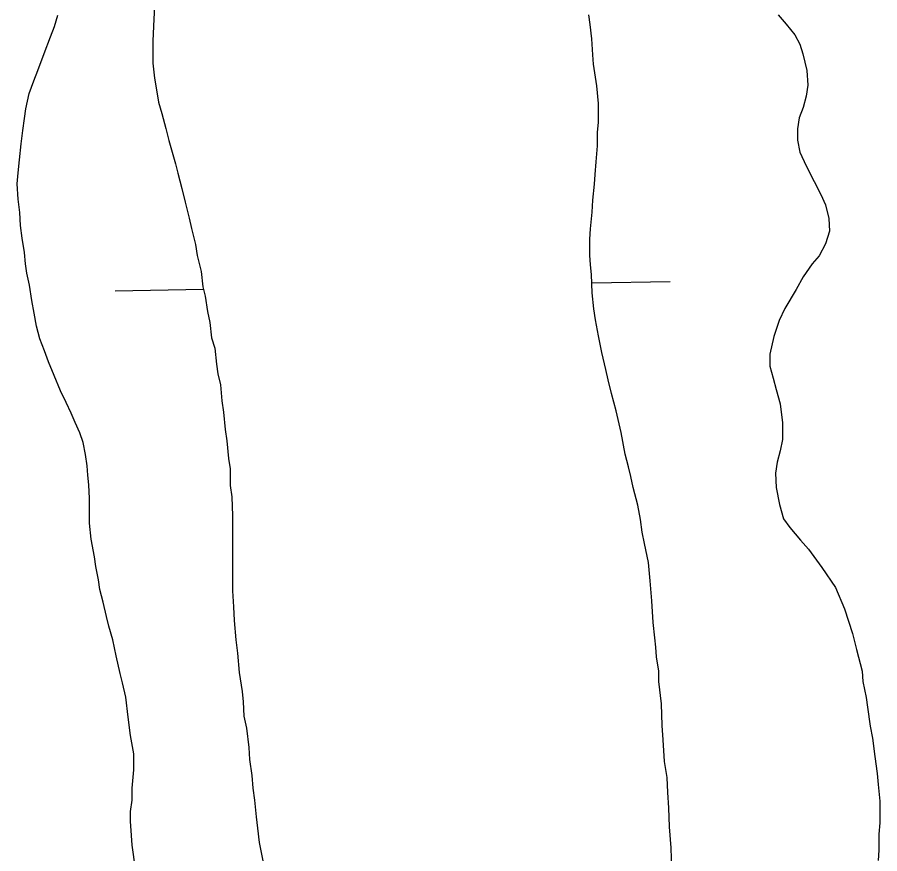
# Model space of a CAD drawing. Extents: x 3855477 to 3893699, y 299188 to 325115.
# Drawn here: x 3881380.9 to 3881654.3, y 306931.1 to 307196.3 of the extents above; entities that cross this region are included whole.
import ezdxf

# ---------------------------------------------------------------- set-up
doc = ezdxf.new("R2010")
doc.units = 0
doc.layers.add('V-TOPO-SHOR', color=7, linetype='Continuous')
doc.layers.add('V-WETL-SWMP', color=7, linetype='Continuous')

msp = doc.modelspace()

# ---------------------------------------------------------------- linework, layer by layer
at = {"layer": 'V-TOPO-SHOR'}
for points in [[(3881424.38, 307199.69), (3881424.14, 307195.64), (3881423.89, 307188.8), (3881423.89, 307185.76), (3881423.9, 307181.71), (3881424.41, 307176.9), (3881424.92, 307173.86), (3881425.68, 307169.31), (3881426.7, 307165.76), (3881427.97, 307160.95), (3881428.99, 307157.16), (3881431.02, 307149.82), (3881431.79, 307146.78), (3881433.06, 307141.97), (3881434.08, 307137.67), (3881435.35, 307132.6), (3881436.11, 307129.31), (3881437.38, 307124.25), (3881437.89, 307120.71), (3881439.16, 307115.64), (3881439.68, 307110.84), (3881440.44, 307107.8), (3881441.21, 307102.98), (3881441.97, 307099.44), (3881442.48, 307094.63), (3881443.5, 307091.34), (3881444.01, 307086.28), (3881444.52, 307083.24), (3881445.28, 307079.7), (3881445.79, 307074.63), (3881446.31, 307071.09), (3881446.82, 307065.52), (3881447.33, 307061.98), (3881447.84, 307056.4), (3881448.35, 307053.11), (3881448.36, 307047.8), (3881448.87, 307044.25), (3881449.13, 307038.18), (3881449.14, 307031.34), (3881449.14, 307026.78), (3881449.15, 307019.19), (3881449.15, 307014.37), (3881449.41, 307009.31), (3881449.67, 307005.01), (3881450.19, 306998.93), (3881450.7, 306994.63), (3881451.21, 306988.55), (3881452.23, 306982.48), (3881452.49, 306979.18), (3881452.75, 306974.63), (3881453.51, 306970.83), (3881454.28, 306964.75)], [(3881418.36, 306926.23), (3881417.35, 306933.82), (3881417.09, 306936.86), (3881416.83, 306941.42), (3881416.82, 306944.45), (3881417.33, 306948), (3881417.32, 306951.8), (3881417.82, 306957.62), (3881417.82, 306962.69), (3881416.8, 306968.51), (3881416.03, 306974.33), (3881415.27, 306980.66), (3881414.25, 306985.22), (3881413.48, 306988.25), (3881412.21, 306993.83), (3881411.19, 306998.89), (3881409.92, 307003.19), (3881409.16, 307006.23), (3881408.14, 307010.78), (3881407.12, 307014.84), (3881406.61, 307017.87), (3881405.85, 307022.17), (3881405.34, 307025.21), (3881404.32, 307030.78), (3881403.81, 307035.85), (3881403.8, 307039.9), (3881403.8, 307043.69), (3881403.54, 307048), (3881403.28, 307051.04), (3881403.03, 307054.08), (3881402.52, 307057.62), (3881401.75, 307061.42), (3881400.74, 307064.45), (3881399.21, 307067.74), (3881397.95, 307070.78), (3881396.42, 307074.07), (3881394.65, 307077.87), (3881392.62, 307082.67), (3881390.83, 307086.98), (3881389.57, 307090.52), (3881388.04, 307094.32), (3881387.03, 307098.37), (3881386.26, 307102.42), (3881385.5, 307106.47), (3881384.73, 307111.28), (3881383.97, 307115.07), (3881383.46, 307118.11), (3881383.2, 307121.66), (3881382.44, 307126.21), (3881381.92, 307130.26), (3881381.67, 307134.32), (3881381.16, 307138.62), (3881380.9, 307143.43), (3881381.15, 307146.97), (3881381.65, 307151.03), (3881382.15, 307156.09), (3881382.65, 307160.4), (3881383.15, 307164.2), (3881383.66, 307167.23), (3881384.66, 307172.05), (3881386.18, 307176.1), (3881387.44, 307179.39), (3881389.46, 307184.71), (3881391.48, 307190.03), (3881392.74, 307193.32), (3881393.75, 307196.87)], [(3881588.42, 306926.13), (3881588.16, 306932.97), (3881587.64, 306939.55), (3881587.38, 306945.63), (3881587.12, 306950.44), (3881586.87, 306955.25), (3881586.1, 306960.31), (3881585.59, 306967.15), (3881585.33, 306971.7), (3881585.07, 306978.54), (3881584.3, 306985.63), (3881584.3, 306988.92), (3881583.53, 306993.48), (3881583.27, 306996.52), (3881583.02, 306999.55), (3881582.51, 307004.36), (3881581.99, 307011.2), (3881581.48, 307017.53), (3881580.96, 307023.35), (3881579.69, 307029.43), (3881578.93, 307032.97), (3881578.42, 307037.02), (3881577.65, 307041.58), (3881576.13, 307047.15), (3881575.36, 307050.69), (3881574.6, 307053.73), (3881573.58, 307057.78), (3881572.31, 307064.61), (3881570.78, 307071.45), (3881569.25, 307077.02), (3881568.24, 307081.32), (3881567.48, 307084.61), (3881566.2, 307089.93), (3881565.18, 307095.24), (3881564.17, 307100.31), (3881563.66, 307103.85), (3881563.14, 307108.91), (3881562.88, 307114.74), (3881562.63, 307117.78), (3881562.37, 307120.81), (3881562.36, 307125.88), (3881562.61, 307129.17), (3881563.11, 307134.49), (3881563.36, 307138.28), (3881563.86, 307143.35), (3881564.11, 307146.39), (3881564.36, 307150.44), (3881564.86, 307155.51), (3881564.86, 307159.81), (3881565.11, 307162.85), (3881565.1, 307168.92), (3881564.59, 307174.49), (3881563.57, 307181.33), (3881563.31, 307184.37), (3881563.05, 307189.43), (3881562.54, 307193.99), (3881562.03, 307197.03)], [(3881622.09, 307197.04), (3881624.62, 307194.01), (3881627.41, 307190.72), (3881628.94, 307187.68), (3881629.95, 307184.65), (3881631.22, 307179.33), (3881631.48, 307174.77), (3881630.98, 307171.23), (3881629.97, 307167.68), (3881628.71, 307164.39), (3881628.21, 307160.84), (3881628.21, 307157.3), (3881628.98, 307153.5), (3881631, 307149.2), (3881633.54, 307144.14), (3881635.57, 307140.09), (3881637.1, 307136.8), (3881638.12, 307132.5), (3881638.37, 307128.45), (3881637.11, 307124.39), (3881635.09, 307120.59), (3881632.81, 307118.06), (3881630.03, 307114), (3881627.76, 307109.95), (3881624.22, 307103.87), (3881622.45, 307100.07), (3881620.69, 307095), (3881619.43, 307089.43), (3881619.43, 307085.63), (3881620.45, 307081.84), (3881621.46, 307078.29), (3881622.74, 307073.73), (3881623.5, 307067.66), (3881623.51, 307062.34), (3881622.75, 307058.8), (3881621.74, 307055.25), (3881621.24, 307051.71), (3881621.5, 307047.15), (3881622.52, 307041.83), (3881623.79, 307037.28), (3881625.82, 307034.49), (3881629.12, 307030.45), (3881631.65, 307027.66), (3881635.96, 307021.85), (3881640.27, 307015.52), (3881643.07, 307008.69), (3881645.61, 307000.84), (3881646.88, 306995.78), (3881648.66, 306988.94), (3881648.92, 306985.65), (3881649.93, 306980.59), (3881650.44, 306977.55), (3881651.21, 306971.48)], [(3881651.21, 306971.48), (3881651.98, 306967.68), (3881652.74, 306961.85), (3881653.51, 306956.54), (3881653.76, 306953), (3881654.28, 306947.68), (3881654.28, 306944.64), (3881654.28, 306940.84), (3881654.03, 306937.3), (3881654.04, 306932.23), (3881653.79, 306928.94)], [(3881454.28, 306964.75), (3881454.53, 306960.96), (3881455.3, 306955.89), (3881455.56, 306951.84), (3881456.07, 306948.04), (3881456.58, 306942.73), (3881457.09, 306939.18), (3881457.6, 306934.63), (3881458.88, 306928.3)]]:
    msp.add_lwpolyline(points, dxfattribs=at)
at = {"layer": 'V-WETL-SWMP'}
for p, q in [((3881424.38, 307199.69), (3881424.14, 307195.64)), ((3881392.74, 307193.32), (3881393.75, 307196.87)), ((3881424.14, 307195.64), (3881423.89, 307188.8)), ((3881391.48, 307190.03), (3881392.74, 307193.32)), ((3881389.46, 307184.71), (3881391.48, 307190.03)), ((3881423.89, 307188.8), (3881423.89, 307185.76)), ((3881387.44, 307179.39), (3881389.46, 307184.71)), ((3881423.89, 307185.76), (3881423.9, 307181.71)), ((3881423.9, 307181.71), (3881424.41, 307176.9)), ((3881386.18, 307176.1), (3881387.44, 307179.39)), ((3881384.66, 307172.05), (3881386.18, 307176.1)), ((3881424.41, 307176.9), (3881424.92, 307173.86)), ((3881424.92, 307173.86), (3881425.68, 307169.31)), ((3881383.66, 307167.23), (3881384.66, 307172.05)), ((3881425.68, 307169.31), (3881426.7, 307165.76)), ((3881383.15, 307164.2), (3881383.66, 307167.23)), ((3881426.7, 307165.76), (3881427.97, 307160.95)), ((3881382.65, 307160.4), (3881383.15, 307164.2)), ((3881382.15, 307156.09), (3881382.65, 307160.4)), ((3881427.97, 307160.95), (3881428.99, 307157.16)), ((3881428.99, 307157.16), (3881431.02, 307149.82)), ((3881381.65, 307151.03), (3881382.15, 307156.09)), ((3881381.15, 307146.98), (3881381.65, 307151.03)), ((3881431.02, 307149.82), (3881431.79, 307146.78)), ((3881380.9, 307143.43), (3881381.15, 307146.98)), ((3881431.79, 307146.78), (3881433.06, 307141.97)), ((3881381.16, 307138.62), (3881380.9, 307143.43)), ((3881433.06, 307141.97), (3881434.08, 307137.67)), ((3881381.67, 307134.32), (3881381.16, 307138.62)), ((3881434.08, 307137.67), (3881435.35, 307132.6)), ((3881381.93, 307130.27), (3881381.67, 307134.32)), ((3881435.35, 307132.6), (3881436.11, 307129.31)), ((3881382.44, 307126.21), (3881381.93, 307130.27)), ((3881436.11, 307129.31), (3881437.38, 307124.25)), ((3881383.2, 307121.66), (3881382.44, 307126.21)), ((3881437.38, 307124.25), (3881437.89, 307120.71)), ((3881383.46, 307118.11), (3881383.2, 307121.66)), ((3881437.89, 307120.71), (3881439.17, 307115.64)), ((3881383.97, 307115.07), (3881383.46, 307118.11)), ((3881384.73, 307111.28), (3881383.97, 307115.07)), ((3881439.17, 307115.64), (3881439.68, 307110.83)), ((3881385.5, 307106.47), (3881384.73, 307111.28)), ((3881439.68, 307110.83), (3881440.44, 307107.8)), ((3881563, 307112.02), (3881587.85, 307112.43)), ((3881411.88, 307109.56), (3881439.88, 307110.02)), ((3881440.44, 307107.8), (3881441.21, 307102.99)), ((3881386.26, 307102.42), (3881385.5, 307106.47)), ((3881387.02, 307098.37), (3881386.26, 307102.42)), ((3881441.21, 307102.99), (3881441.97, 307099.44)), ((3881388.04, 307094.32), (3881387.02, 307098.37)), ((3881441.97, 307099.44), (3881442.48, 307094.63)), ((3881389.57, 307090.52), (3881388.04, 307094.32)), ((3881442.48, 307094.63), (3881443.5, 307091.34)), ((3881443.5, 307091.34), (3881444.01, 307086.28)), ((3881390.84, 307086.98), (3881389.57, 307090.52)), ((3881392.61, 307082.67), (3881390.84, 307086.98)), ((3881444.01, 307086.28), (3881444.52, 307083.24)), ((3881444.52, 307083.24), (3881445.28, 307079.7)), ((3881394.65, 307077.87), (3881392.61, 307082.67)), ((3881396.42, 307074.07), (3881394.65, 307077.87)), ((3881445.28, 307079.7), (3881445.79, 307074.63)), ((3881397.95, 307070.78), (3881396.42, 307074.07)), ((3881445.79, 307074.63), (3881446.31, 307071.09)), ((3881399.21, 307067.74), (3881397.95, 307070.78)), ((3881446.31, 307071.09), (3881446.82, 307065.52)), ((3881400.74, 307064.45), (3881399.21, 307067.74)), ((3881401.75, 307061.42), (3881400.74, 307064.45)), ((3881446.82, 307065.52), (3881447.33, 307061.98)), ((3881402.52, 307057.62), (3881401.75, 307061.42)), ((3881447.33, 307061.98), (3881447.84, 307056.4)), ((3881403.03, 307054.08), (3881402.52, 307057.62)), ((3881447.84, 307056.4), (3881448.35, 307053.11)), ((3881403.28, 307051.04), (3881403.03, 307054.08)), ((3881448.35, 307053.11), (3881448.36, 307047.8)), ((3881403.54, 307048), (3881403.28, 307051.04)), ((3881403.8, 307043.69), (3881403.54, 307048)), ((3881448.36, 307047.8), (3881448.87, 307044.25)), ((3881403.8, 307039.9), (3881403.8, 307043.69)), ((3881448.87, 307044.25), (3881449.13, 307038.18)), ((3881403.81, 307035.85), (3881403.8, 307039.9)), ((3881449.13, 307038.18), (3881449.14, 307031.34)), ((3881404.32, 307030.78), (3881403.81, 307035.85)), ((3881449.14, 307031.34), (3881449.14, 307026.78)), ((3881405.34, 307025.21), (3881404.32, 307030.78)), ((3881449.14, 307026.78), (3881449.15, 307019.19)), ((3881405.85, 307022.17), (3881405.34, 307025.21)), ((3881406.61, 307017.87), (3881405.85, 307022.17)), ((3881407.12, 307014.83), (3881406.61, 307017.87)), ((3881449.15, 307019.19), (3881449.16, 307014.37)), ((3881408.14, 307010.78), (3881407.12, 307014.83)), ((3881449.16, 307014.37), (3881449.41, 307009.31)), ((3881409.16, 307006.23), (3881408.14, 307010.78)), ((3881449.41, 307009.31), (3881449.67, 307005.01)), ((3881409.92, 307003.19), (3881409.16, 307006.23)), ((3881449.67, 307005.01), (3881450.19, 306998.93)), ((3881411.19, 306998.89), (3881409.92, 307003.19)), ((3881412.21, 306993.82), (3881411.19, 306998.89)), ((3881450.19, 306998.93), (3881450.7, 306994.63)), ((3881413.48, 306988.25), (3881412.21, 306993.82)), ((3881450.7, 306994.63), (3881451.21, 306988.55)), ((3881414.25, 306985.22), (3881413.48, 306988.25)), ((3881451.21, 306988.55), (3881452.23, 306982.48)), ((3881415.27, 306980.66), (3881414.25, 306985.22)), ((3881452.23, 306982.48), (3881452.49, 306979.18)), ((3881416.03, 306974.33), (3881415.27, 306980.66)), ((3881452.49, 306979.18), (3881452.75, 306974.63)), ((3881416.8, 306968.51), (3881416.03, 306974.33)), ((3881452.75, 306974.63), (3881453.51, 306970.83)), ((3881417.82, 306962.69), (3881416.8, 306968.51)), ((3881453.51, 306970.83), (3881454.28, 306964.75)), ((3881454.28, 306964.75), (3881454.53, 306960.96)), ((3881417.82, 306957.62), (3881417.82, 306962.69)), ((3881454.53, 306960.96), (3881455.3, 306955.89)), ((3881417.32, 306951.8), (3881417.82, 306957.62)), ((3881455.3, 306955.89), (3881455.56, 306951.84)), ((3881417.33, 306948), (3881417.32, 306951.8)), ((3881455.56, 306951.84), (3881456.07, 306948.04)), ((3881416.83, 306944.45), (3881417.33, 306948)), ((3881456.07, 306948.04), (3881456.58, 306942.73)), ((3881416.83, 306941.42), (3881416.83, 306944.45)), ((3881417.09, 306936.86), (3881416.83, 306941.42)), ((3881456.58, 306942.73), (3881457.09, 306939.18)), ((3881457.09, 306939.18), (3881457.6, 306934.63)), ((3881417.34, 306933.82), (3881417.09, 306936.86)), ((3881418.37, 306926.23), (3881417.34, 306933.82)), ((3881457.6, 306934.63), (3881458.88, 306928.3))]:
    msp.add_line(p, q, dxfattribs=at)
for points in [[(3881588.42, 306926.13), (3881588.16, 306932.97), (3881587.64, 306939.55), (3881587.38, 306945.63), (3881587.12, 306950.44), (3881586.87, 306955.25), (3881586.1, 306960.31), (3881585.59, 306967.15), (3881585.33, 306971.7), (3881585.07, 306978.54), (3881584.3, 306985.63), (3881584.29, 306988.92), (3881583.53, 306993.48), (3881583.27, 306996.52), (3881583.02, 306999.55), (3881582.5, 307004.36), (3881581.99, 307011.2), (3881581.48, 307017.53), (3881580.96, 307023.35), (3881579.69, 307029.43), (3881578.93, 307032.97), (3881578.42, 307037.02), (3881577.65, 307041.58), (3881576.13, 307047.15), (3881575.36, 307050.69), (3881574.6, 307053.73), (3881573.58, 307057.78), (3881572.31, 307064.61), (3881570.78, 307071.45), (3881569.26, 307077.02), (3881568.24, 307081.32), (3881567.48, 307084.61), (3881566.2, 307089.93), (3881565.18, 307095.24), (3881564.17, 307100.31), (3881563.66, 307103.85), (3881563.14, 307108.91), (3881562.88, 307114.74), (3881562.63, 307117.78), (3881562.37, 307120.81), (3881562.36, 307125.88), (3881562.61, 307129.17), (3881563.11, 307134.49), (3881563.36, 307138.29), (3881563.86, 307143.35), (3881564.11, 307146.39), (3881564.36, 307150.44), (3881564.86, 307155.51), (3881564.86, 307159.81), (3881565.11, 307162.85), (3881565.1, 307168.92), (3881564.59, 307174.49), (3881563.57, 307181.33), (3881563.31, 307184.37), (3881563.05, 307189.43), (3881562.54, 307193.99), (3881562.03, 307197.03)], [(3881622.09, 307197.04), (3881624.62, 307194.01), (3881627.41, 307190.72), (3881628.94, 307187.68), (3881629.95, 307184.65), (3881631.22, 307179.33), (3881631.48, 307174.77), (3881630.98, 307171.23), (3881629.97, 307167.68), (3881628.71, 307164.39), (3881628.21, 307160.84), (3881628.21, 307157.3), (3881628.98, 307153.5), (3881631, 307149.2), (3881633.54, 307144.14), (3881635.57, 307140.09), (3881637.1, 307136.8), (3881638.11, 307132.5), (3881638.37, 307128.45), (3881637.11, 307124.39), (3881635.09, 307120.59), (3881632.81, 307118.06), (3881630.03, 307114), (3881627.76, 307109.95), (3881624.22, 307103.87), (3881622.45, 307100.07), (3881620.69, 307095), (3881619.43, 307089.43), (3881619.43, 307085.63), (3881620.45, 307081.84), (3881621.46, 307078.29), (3881622.74, 307073.74), (3881623.5, 307067.66), (3881623.51, 307062.34), (3881622.75, 307058.8), (3881621.74, 307055.25), (3881621.24, 307051.71), (3881621.5, 307047.15), (3881622.52, 307041.83), (3881623.79, 307037.28), (3881625.82, 307034.49), (3881629.12, 307030.45), (3881631.65, 307027.66), (3881635.96, 307021.85), (3881640.27, 307015.52), (3881643.07, 307008.69), (3881645.61, 307000.84), (3881646.88, 306995.78), (3881648.66, 306988.94), (3881648.92, 306985.65), (3881649.93, 306980.59), (3881650.44, 306977.55), (3881651.21, 306971.48)], [(3881651.21, 306971.48), (3881651.98, 306967.68), (3881652.74, 306961.85), (3881653.51, 306956.54), (3881653.76, 306952.99), (3881654.28, 306947.68), (3881654.28, 306944.64), (3881654.28, 306940.84), (3881654.04, 306937.3), (3881654.04, 306932.23), (3881653.79, 306928.94)]]:
    msp.add_lwpolyline(points, dxfattribs=at)

doc.saveas('drawing.dxf')
